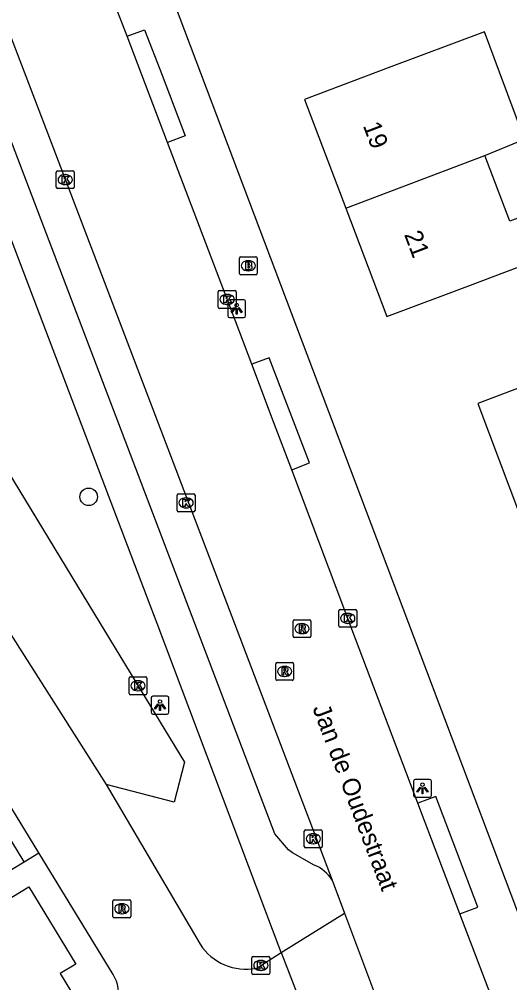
# Model space of a CAD drawing. Extents: x 159961 to 160856, y 382704 to 383353.
# Drawn here: x 160353.9 to 160381.3, y 382979.9 to 383033.8 of the extents above; entities that cross this region are included whole.
import ezdxf

# ---------------------------------------------------------------- set-up
doc = ezdxf.new("R2010")
doc.units = 0
for name, color, linetype in [('IMGEO_Boom', 7, 'Continuous'), ('IMGEO_Brandkraan', 7, 'Continuous'), ('IMGEO_Kolk', 7, 'Continuous'), ('IMGEO_Lichtpunt', 7, 'Continuous'), ('IMGEO_Openbare_ruimte_label', 7, 'Continuous'), ('IMGEO_Pand', 7, 'Continuous'), ('IMGEO_Pand_nummerreeks', 7, 'Continuous'), ('IMGEO_Parkeervlak_open', 7, 'Continuous'), ('IMGEO_Rijbaan_lokaal_open', 7, 'Continuous'), ('IMGEO_Rioolput', 7, 'Continuous'), ('IMGEO_Voetpad_open', 7, 'Continuous')]:
    doc.layers.add(name, color=color, linetype=linetype)

msp = doc.modelspace()

# ---------------------------------------------------------------- linework, layer by layer
at = {"layer": 'IMGEO_Boom'}
msp.add_circle((160357.759, 383007.083), 0.489, dxfattribs=at)
at = {"layer": 'IMGEO_Brandkraan'}
for p, q in [((160366.255, 383020.497), (160367.107, 383020.497)), ((160366.18, 383019.571), (160366.18, 383020.423)), ((160366.668, 383020.277), (160366.693, 383020.277)), ((160367.181, 383020.423), (160367.181, 383019.571)), ((160367.107, 383019.497), (160366.255, 383019.497)), ((160366.691, 383019.717), (160366.666, 383019.717))]:
    msp.add_line(p, q, dxfattribs=at)
for points in [[(160366.255, 383020.497), (160367.107, 383020.497)], [(160366.18, 383019.571), (160366.18, 383020.423)], [(160366.528, 383020.197), (160366.528, 383019.797), (160366.741, 383019.797)], [(160366.759, 383020.197), (160366.528, 383020.197)], [(160366.707, 383020.116), (160366.653, 383020.116), (160366.653, 383020.04)], [(160366.653, 383020.04), (160366.706, 383020.04)], [(160366.715, 383019.964), (160366.653, 383019.964), (160366.653, 383019.883)], [(160367.181, 383020.423), (160367.181, 383019.571)], [(160367.107, 383019.497), (160366.255, 383019.497)], [(160366.653, 383019.883), (160366.715, 383019.883)]]:
    msp.add_lwpolyline(points, dxfattribs=at)
for centre, radius, start, end in [((160366.257, 383020.421), 0.0765, 91.552, 178.448), ((160366.257, 383020.421), 0.0765, 91.552, 178.448), ((160367.105, 383020.421), 0.0765, 1.552, 88.448), ((160367.105, 383020.421), 0.0765, 1.552, 88.448), ((160366.708, 383020.078), 0.0379, 267.8285, 90.9355), ((160366.716, 383019.923), 0.0404, 269.8759, 90.5077), ((160366.763, 383020.052), 0.145, 59.4692, 91.5367), ((160366.788, 383020.099), 0.0922, 285.5137, 58.1501), ((160366.793, 383019.907), 0.105, 301.3115, 78.989), ((160366.257, 383019.573), 0.0765, 181.552, 268.448), ((160366.257, 383019.573), 0.0765, 181.552, 268.448), ((160366.747, 383020.048), 0.251, 268.6676, 293.5347), ((160367.105, 383019.573), 0.0765, 271.552, 358.448), ((160367.105, 383019.573), 0.0765, 271.552, 358.448)]:
    msp.add_arc(centre, radius, start, end, dxfattribs=at)
for centre, major_axis, ratio, start_param, end_param in [((160366.667, 383019.997), (-0.387, 0.002), 0.722429, 4.712389, 7.853982), ((160366.692, 383019.997), (-0.39, 0.002), 0.717154, 1.570796, 4.712389)]:
    msp.add_ellipse(centre, major_axis=major_axis, ratio=ratio, start_param=start_param, end_param=end_param, dxfattribs=at)
at = {"layer": 'IMGEO_Kolk'}
for p, q in [((160356.021, 383025.311), (160356.873, 383025.311)), ((160355.946, 383024.385), (160355.946, 383025.237)), ((160356.434, 383025.091), (160356.459, 383025.091)), ((160356.947, 383025.237), (160356.947, 383024.385)), ((160356.873, 383024.311), (160356.021, 383024.311)), ((160356.457, 383024.531), (160356.432, 383024.531)), ((160364.995, 383017.69), (160364.995, 383018.542)), ((160365.07, 383018.616), (160365.922, 383018.616)), ((160365.483, 383018.396), (160365.508, 383018.396)), ((160365.996, 383018.542), (160365.996, 383017.69)), ((160365.506, 383017.836), (160365.481, 383017.836)), ((160365.922, 383017.616), (160365.07, 383017.616)), ((160362.701, 383006.317), (160362.701, 383007.169)), ((160362.776, 383007.243), (160363.628, 383007.243)), ((160363.189, 383007.023), (160363.214, 383007.023)), ((160363.702, 383007.169), (160363.702, 383006.317)), ((160363.212, 383006.463), (160363.187, 383006.463)), ((160363.628, 383006.243), (160362.776, 383006.243)), ((160371.738, 382999.861), (160371.738, 383000.713)), ((160371.813, 383000.787), (160372.665, 383000.787)), ((160372.226, 383000.567), (160372.251, 383000.567)), ((160372.739, 383000.713), (160372.739, 382999.861)), ((160372.249, 383000.007), (160372.224, 383000.007)), ((160372.665, 382999.787), (160371.813, 382999.787)), ((160360.013, 382996.092), (160360.013, 382996.944)), ((160360.088, 382997.018), (160360.94, 382997.018)), ((160360.501, 382996.798), (160360.526, 382996.798)), ((160361.014, 382996.944), (160361.014, 382996.092)), ((160360.524, 382996.238), (160360.499, 382996.238)), ((160360.94, 382996.018), (160360.088, 382996.018)), ((160369.81, 382987.537), (160369.81, 382988.389)), ((160369.885, 382988.463), (160370.737, 382988.463)), ((160370.298, 382988.243), (160370.323, 382988.243)), ((160370.811, 382988.389), (160370.811, 382987.537)), ((160370.321, 382987.683), (160370.296, 382987.683)), ((160370.737, 382987.463), (160369.885, 382987.463)), ((160366.881, 382980.458), (160366.881, 382981.31)), ((160366.956, 382981.384), (160367.808, 382981.384)), ((160367.369, 382981.164), (160367.394, 382981.164)), ((160367.882, 382981.31), (160367.882, 382980.458)), ((160367.392, 382980.604), (160367.367, 382980.604)), ((160367.808, 382980.384), (160366.956, 382980.384))]:
    msp.add_line(p, q, dxfattribs=at)
for points in [[(160356.021, 383025.311), (160356.873, 383025.311)], [(160355.946, 383024.385), (160355.946, 383025.237)], [(160356.267, 383025.011), (160356.39, 383025.011), (160356.39, 383024.86), (160356.52, 383025.011), (160356.684, 383025.011), (160356.538, 383024.86), (160356.691, 383024.611), (160356.539, 383024.611), (160356.454, 383024.775), (160356.39, 383024.708), (160356.39, 383024.611), (160356.267, 383024.611), (160356.267, 383025.011)], [(160356.947, 383025.237), (160356.947, 383024.385)], [(160356.873, 383024.311), (160356.021, 383024.311)], [(160364.995, 383017.69), (160364.995, 383018.542)], [(160365.07, 383018.616), (160365.922, 383018.616)], [(160365.316, 383018.316), (160365.439, 383018.316), (160365.439, 383018.165), (160365.569, 383018.316), (160365.733, 383018.316), (160365.587, 383018.165), (160365.74, 383017.916), (160365.588, 383017.916), (160365.503, 383018.08), (160365.439, 383018.013), (160365.439, 383017.916), (160365.316, 383017.916), (160365.316, 383018.316)], [(160365.996, 383018.542), (160365.996, 383017.69)], [(160365.922, 383017.616), (160365.07, 383017.616)], [(160362.701, 383006.317), (160362.701, 383007.169)], [(160362.776, 383007.243), (160363.628, 383007.243)], [(160363.702, 383007.169), (160363.702, 383006.317)], [(160363.022, 383006.943), (160363.145, 383006.943), (160363.145, 383006.792), (160363.275, 383006.943), (160363.439, 383006.943), (160363.293, 383006.792), (160363.446, 383006.543), (160363.294, 383006.543), (160363.209, 383006.707), (160363.145, 383006.64), (160363.145, 383006.543), (160363.022, 383006.543), (160363.022, 383006.943)], [(160363.628, 383006.243), (160362.776, 383006.243)], [(160371.738, 382999.861), (160371.738, 383000.713)], [(160371.813, 383000.787), (160372.665, 383000.787)], [(160372.739, 383000.713), (160372.739, 382999.861)], [(160372.059, 383000.487), (160372.182, 383000.487), (160372.182, 383000.336), (160372.312, 383000.487), (160372.476, 383000.487), (160372.33, 383000.336), (160372.483, 383000.087), (160372.331, 383000.087), (160372.246, 383000.251), (160372.182, 383000.184), (160372.182, 383000.087), (160372.059, 383000.087), (160372.059, 383000.487)], [(160372.665, 382999.787), (160371.813, 382999.787)], [(160360.013, 382996.092), (160360.013, 382996.944)], [(160360.088, 382997.018), (160360.94, 382997.018)], [(160361.014, 382996.944), (160361.014, 382996.092)], [(160360.334, 382996.718), (160360.457, 382996.718), (160360.457, 382996.567), (160360.587, 382996.718), (160360.751, 382996.718), (160360.605, 382996.567), (160360.758, 382996.318), (160360.606, 382996.318), (160360.521, 382996.482), (160360.457, 382996.415), (160360.457, 382996.318), (160360.334, 382996.318), (160360.334, 382996.718)], [(160360.94, 382996.018), (160360.088, 382996.018)], [(160369.81, 382987.537), (160369.81, 382988.389)], [(160369.885, 382988.463), (160370.737, 382988.463)], [(160370.131, 382988.163), (160370.254, 382988.163), (160370.254, 382988.012), (160370.384, 382988.163), (160370.548, 382988.163), (160370.402, 382988.012), (160370.555, 382987.763), (160370.403, 382987.763), (160370.318, 382987.927), (160370.254, 382987.86), (160370.254, 382987.763), (160370.131, 382987.763), (160370.131, 382988.163)], [(160370.811, 382988.389), (160370.811, 382987.537)], [(160370.737, 382987.463), (160369.885, 382987.463)], [(160366.881, 382980.458), (160366.881, 382981.31)], [(160366.956, 382981.384), (160367.808, 382981.384)], [(160367.882, 382981.31), (160367.882, 382980.458)], [(160367.202, 382981.084), (160367.325, 382981.084), (160367.325, 382980.933), (160367.455, 382981.084), (160367.619, 382981.084), (160367.473, 382980.933), (160367.626, 382980.684), (160367.474, 382980.684), (160367.389, 382980.848), (160367.325, 382980.781), (160367.325, 382980.684), (160367.202, 382980.684), (160367.202, 382981.084)], [(160367.808, 382980.384), (160366.956, 382980.384)]]:
    msp.add_lwpolyline(points, dxfattribs=at)
for centre, start, end in [((160356.023, 383025.235), 91.552, 178.448), ((160356.023, 383025.235), 91.552, 178.448), ((160356.871, 383025.235), 1.552, 88.448), ((160356.871, 383025.235), 1.552, 88.448), ((160356.023, 383024.387), 181.552, 268.448), ((160356.023, 383024.387), 181.552, 268.448), ((160356.871, 383024.387), 271.552, 358.448), ((160356.871, 383024.387), 271.552, 358.448), ((160365.072, 383018.54), 91.552, 178.448), ((160365.072, 383018.54), 91.552, 178.448), ((160365.92, 383018.54), 1.552, 88.448), ((160365.92, 383018.54), 1.552, 88.448), ((160365.072, 383017.692), 181.552, 268.448), ((160365.072, 383017.692), 181.552, 268.448), ((160365.92, 383017.692), 271.552, 358.448), ((160365.92, 383017.692), 271.552, 358.448), ((160362.778, 383007.167), 91.552, 178.448), ((160362.778, 383007.167), 91.552, 178.448), ((160363.626, 383007.167), 1.552, 88.448), ((160363.626, 383007.167), 1.552, 88.448), ((160362.778, 383006.319), 181.552, 268.448), ((160362.778, 383006.319), 181.552, 268.448), ((160363.626, 383006.319), 271.552, 358.448), ((160363.626, 383006.319), 271.552, 358.448), ((160371.815, 383000.711), 91.552, 178.448), ((160371.815, 383000.711), 91.552, 178.448), ((160372.663, 383000.711), 1.552, 88.448), ((160372.663, 383000.711), 1.552, 88.448), ((160371.815, 382999.863), 181.552, 268.448), ((160371.815, 382999.863), 181.552, 268.448), ((160372.663, 382999.863), 271.552, 358.448), ((160372.663, 382999.863), 271.552, 358.448), ((160360.09, 382996.942), 91.552, 178.448), ((160360.09, 382996.942), 91.552, 178.448), ((160360.938, 382996.942), 1.552, 88.448), ((160360.938, 382996.942), 1.552, 88.448), ((160360.09, 382996.094), 181.552, 268.448), ((160360.09, 382996.094), 181.552, 268.448), ((160360.938, 382996.094), 271.552, 358.448), ((160360.938, 382996.094), 271.552, 358.448), ((160369.887, 382988.387), 91.552, 178.448), ((160369.887, 382988.387), 91.552, 178.448), ((160370.735, 382988.387), 1.552, 88.448), ((160370.735, 382988.387), 1.552, 88.448), ((160369.887, 382987.539), 181.552, 268.448), ((160369.887, 382987.539), 181.552, 268.448), ((160370.735, 382987.539), 271.552, 358.448), ((160370.735, 382987.539), 271.552, 358.448), ((160366.958, 382981.308), 91.552, 178.448), ((160366.958, 382981.308), 91.552, 178.448), ((160367.806, 382981.308), 1.552, 88.448), ((160367.806, 382981.308), 1.552, 88.448), ((160366.958, 382980.46), 181.552, 268.448), ((160366.958, 382980.46), 181.552, 268.448), ((160367.806, 382980.46), 271.552, 358.448), ((160367.806, 382980.46), 271.552, 358.448)]:
    msp.add_arc(centre, 0.0765, start, end, dxfattribs=at)
for centre, major_axis, ratio, start_param, end_param in [((160356.433, 383024.811), (-0.387, 0.002), 0.722429, 4.712389, 7.853982), ((160356.458, 383024.811), (-0.39, 0.002), 0.717154, 1.570796, 4.712389), ((160365.482, 383018.116), (-0.387, 0.002), 0.722429, 4.712389, 7.853982), ((160365.507, 383018.116), (-0.39, 0.002), 0.717154, 1.570796, 4.712389), ((160363.188, 383006.743), (-0.387, 0.002), 0.722429, 4.712389, 7.853982), ((160363.213, 383006.743), (-0.39, 0.002), 0.717154, 1.570796, 4.712389), ((160372.225, 383000.287), (-0.387, 0.002), 0.722429, 4.712389, 7.853982), ((160372.25, 383000.287), (-0.39, 0.002), 0.717154, 1.570796, 4.712389), ((160360.5, 382996.518), (-0.387, 0.002), 0.722429, 4.712389, 7.853982), ((160360.525, 382996.518), (-0.39, 0.002), 0.717154, 1.570796, 4.712389), ((160370.297, 382987.963), (-0.387, 0.002), 0.722429, 4.712389, 7.853982), ((160370.322, 382987.963), (-0.39, 0.002), 0.717154, 1.570796, 4.712389), ((160367.368, 382980.884), (-0.387, 0.002), 0.722429, 4.712389, 7.853982), ((160367.393, 382980.884), (-0.39, 0.002), 0.717154, 1.570796, 4.712389)]:
    msp.add_ellipse(centre, major_axis=major_axis, ratio=ratio, start_param=start_param, end_param=end_param, dxfattribs=at)
at = {"layer": 'IMGEO_Lichtpunt'}
for p, q in [((160365.528, 383018), (160365.528, 383017.193)), ((160365.528, 383018), (160365.528, 383017.193)), ((160366.43, 383018.095), (160365.622, 383018.095)), ((160366.43, 383018.095), (160365.622, 383018.095)), ((160366.524, 383017.193), (160366.524, 383018)), ((160366.524, 383017.193), (160366.524, 383018)), ((160365.622, 383017.099), (160366.43, 383017.099)), ((160365.622, 383017.099), (160366.43, 383017.099)), ((160361.242, 382995.84), (160361.242, 382995.033)), ((160361.242, 382995.84), (160361.242, 382995.033)), ((160362.144, 382995.935), (160361.336, 382995.935)), ((160362.144, 382995.935), (160361.336, 382995.935)), ((160362.238, 382995.033), (160362.238, 382995.84)), ((160362.238, 382995.033), (160362.238, 382995.84)), ((160361.336, 382994.939), (160362.144, 382994.939)), ((160361.336, 382994.939), (160362.144, 382994.939)), ((160375.914, 382991.19), (160375.914, 382990.383)), ((160375.914, 382991.19), (160375.914, 382990.383)), ((160376.816, 382991.285), (160376.008, 382991.285)), ((160376.816, 382991.285), (160376.008, 382991.285)), ((160376.91, 382990.383), (160376.91, 382991.19)), ((160376.91, 382990.383), (160376.91, 382991.19)), ((160376.008, 382990.289), (160376.816, 382990.289)), ((160376.008, 382990.289), (160376.816, 382990.289))]:
    msp.add_line(p, q, dxfattribs=at)
for points in [[(160365.902, 383017.664), (160365.941, 383017.636), (160365.753, 383017.374), (160365.715, 383017.401), (160365.902, 383017.664)], [(160366.004, 383017.616), (160366.051, 383017.616), (160366.051, 383017.294), (160366.004, 383017.294), (160366.004, 383017.616)], [(160366.114, 383017.636), (160366.152, 383017.663), (160366.339, 383017.401), (160366.3, 383017.373), (160366.114, 383017.636)], [(160361.616, 382995.504), (160361.655, 382995.476), (160361.467, 382995.214), (160361.429, 382995.241), (160361.616, 382995.504)], [(160361.718, 382995.456), (160361.765, 382995.456), (160361.765, 382995.134), (160361.718, 382995.134), (160361.718, 382995.456)], [(160361.828, 382995.476), (160361.866, 382995.503), (160362.053, 382995.241), (160362.014, 382995.213), (160361.828, 382995.476)], [(160376.288, 382990.854), (160376.327, 382990.826), (160376.139, 382990.564), (160376.101, 382990.591), (160376.288, 382990.854)], [(160376.5, 382990.826), (160376.538, 382990.853), (160376.725, 382990.591), (160376.686, 382990.563), (160376.5, 382990.826)], [(160376.39, 382990.806), (160376.437, 382990.806), (160376.437, 382990.484), (160376.39, 382990.484), (160376.39, 382990.806)]]:
    msp.add_lwpolyline(points, dxfattribs=at)
for centre in [(160366.027, 383017.798), (160361.741, 382995.638), (160376.413, 382990.988)]:
    msp.add_circle(centre, 0.0994, dxfattribs=at)
for centre, start, end in [((160365.622, 383018), 90, 180), ((160365.622, 383018), 90, 180), ((160366.43, 383018), 0, 90), ((160366.43, 383018), 0, 90), ((160365.622, 383017.193), 180, 270), ((160365.622, 383017.193), 180, 270), ((160366.43, 383017.193), 270, 0), ((160366.43, 383017.193), 270, 360), ((160361.336, 382995.84), 90, 180), ((160361.336, 382995.84), 90, 180), ((160362.144, 382995.84), 0, 90), ((160362.144, 382995.84), 0, 90), ((160361.336, 382995.033), 180, 270), ((160361.336, 382995.033), 180, 270), ((160362.144, 382995.033), 270, 0), ((160362.144, 382995.033), 270, 360), ((160376.008, 382991.19), 90, 180), ((160376.008, 382991.19), 90, 180), ((160376.816, 382991.19), 0, 90), ((160376.816, 382991.19), 0, 90), ((160376.008, 382990.383), 180, 270), ((160376.008, 382990.383), 180, 270), ((160376.816, 382990.383), 270, 0), ((160376.816, 382990.383), 270, 360)]:
    msp.add_arc(centre, 0.0946, start, end, dxfattribs=at)
at = {"layer": 'IMGEO_Pand'}
for points in [[(160379.903, 383026.161), (160382.114, 383027.069), (160380.72, 383030.815), (160379.876, 383033.082), (160374.505, 383031.06), (160369.828, 383029.29), (160372.125, 383023.22)], [(160354.153, 382986.675), (160346.052, 383000), (160327.335, 383030.788), (160317.351, 383024.674), (160323.309, 383014.872), (160325.073, 383011.971), (160332.352, 383000), (160336.511, 382993.16), (160338.283, 382990.248), (160344.157, 382980.593)], [(160372.125, 383023.22), (160379.903, 383026.161)], [(160372.125, 383023.22), (160374.422, 383017.152), (160379.099, 383018.922), (160384.465, 383020.953), (160383.529, 383023.331), (160381.294, 383022.485), (160379.903, 383026.161)], [(160390.322, 383019.864), (160384.67, 383017.696), (160385.807, 383014.674), (160384.177, 383014.064), (160379.5, 383012.294), (160381.845, 383006.102)], [(160344.524, 382980.816), (160354.153, 382986.675)]]:
    msp.add_lwpolyline(points, dxfattribs=at)
at = {"layer": 'IMGEO_Parkeervlak_open'}
msp.add_lwpolyline([(160330.218, 383037.075), (160336.761, 383035.598), (160350.986, 383012.188), (160358.396, 383000), (160363.112, 382992.243), (160362.536, 382990.002), (160358.735, 382991.005)], dxfattribs=at)
at = {"layer": 'IMGEO_Rijbaan_lokaal_open'}
for points in [[(160359.899, 383032.829), (160358.612, 383036.208), (160357.364, 383039.449)], [(160328.956, 383037.843), (160353.016, 383000), (160358.735, 382991.005)], [(160351.648, 383037.333), (160355.596, 383027.043), (160364.36, 383004.067), (160365.907, 383000), (160371.361, 382985.658)], [(160362.16, 383026.893), (160359.899, 383032.829)], [(160354.977, 382987.18), (160328.108, 383031.263), (160328.241, 383031.36), (160327.687, 383032.3)], [(160366.867, 383014.503), (160365.936, 383016.959), (160362.16, 383026.893)], [(160369.104, 383008.582), (160368.089, 383011.277), (160366.867, 383014.503)], [(160376.152, 382989.964), (160372.662, 382999.136), (160369.104, 383008.582)], [(160358.735, 382991.005), (160363.982, 382982.064)], [(160378.506, 382983.775), (160376.152, 382989.964)], [(160359.126, 382980.375), (160354.977, 382987.18)], [(160371.361, 382985.658), (160372.054, 382983.802)], [(160368.513, 382981.603), (160372.054, 382983.802)], [(160372.054, 382983.802), (160373.893, 382978.879)], [(160397.415, 382934.019), (160393.443, 382944.328), (160387.908, 382959.072), (160386.509, 382962.766), (160384.997, 382966.824), (160384.382, 382968.438), (160383.064, 382971.894), (160381.072, 382977.03), (160378.506, 382983.775)], [(160367.124, 382980.721), (160368.513, 382981.603)], [(160368.513, 382981.603), (160370.391, 382976.746)]]:
    msp.add_lwpolyline(points, dxfattribs=at)
for centre, radius, start, end in [((160366.574, 382983.78), 3.108, 213.5141, 280.1988), ((160357.377, 382979.291), 2.058, 302.4508, 31.7915)]:
    msp.add_arc(centre, radius, start, end, dxfattribs=at)
at = {"layer": 'IMGEO_Rioolput'}
for p, q in [((160369.18, 382999.285), (160369.18, 383000.137)), ((160369.255, 383000.211), (160370.107, 383000.211)), ((160369.668, 382999.991), (160369.693, 382999.991)), ((160370.181, 383000.137), (160370.181, 382999.285)), ((160370.107, 382999.211), (160369.255, 382999.211)), ((160369.691, 382999.431), (160369.666, 382999.431)), ((160368.211, 382996.896), (160368.211, 382997.748)), ((160368.286, 382997.822), (160369.138, 382997.822)), ((160368.699, 382997.602), (160368.724, 382997.602)), ((160369.212, 382997.748), (160369.212, 382996.896)), ((160369.138, 382996.822), (160368.286, 382996.822)), ((160368.722, 382997.042), (160368.697, 382997.042)), ((160359.112, 382983.628), (160359.112, 382984.48)), ((160359.187, 382984.554), (160360.039, 382984.554)), ((160360.113, 382984.48), (160360.113, 382983.628)), ((160359.6, 382984.334), (160359.625, 382984.334)), ((160360.039, 382983.554), (160359.187, 382983.554)), ((160359.623, 382983.774), (160359.598, 382983.774))]:
    msp.add_line(p, q, dxfattribs=at)
for points in [[(160369.18, 382999.285), (160369.18, 383000.137)], [(160369.255, 383000.211), (160370.107, 383000.211)], [(160370.181, 383000.137), (160370.181, 382999.285)], [(160369.769, 382999.909), (160369.517, 382999.911), (160369.517, 382999.511)], [(160369.517, 382999.511), (160369.641, 382999.511), (160369.641, 382999.673), (160369.652, 382999.673)], [(160369.695, 382999.83), (160369.641, 382999.83), (160369.641, 382999.749)], [(160369.641, 382999.749), (160369.693, 382999.749)], [(160369.699, 382999.644), (160369.77, 382999.511), (160369.91, 382999.511), (160369.845, 382999.637)], [(160370.107, 382999.211), (160369.255, 382999.211)], [(160368.211, 382996.896), (160368.211, 382997.748)], [(160368.286, 382997.822), (160369.138, 382997.822)], [(160368.8, 382997.52), (160368.548, 382997.522), (160368.548, 382997.122)], [(160368.726, 382997.441), (160368.672, 382997.441), (160368.672, 382997.36)], [(160368.672, 382997.36), (160368.724, 382997.36)], [(160369.212, 382997.748), (160369.212, 382996.896)], [(160369.138, 382996.822), (160368.286, 382996.822)], [(160368.548, 382997.122), (160368.672, 382997.122), (160368.672, 382997.284), (160368.683, 382997.284)], [(160368.73, 382997.255), (160368.801, 382997.122), (160368.941, 382997.122), (160368.876, 382997.248)], [(160359.112, 382983.628), (160359.112, 382984.48)], [(160359.187, 382984.554), (160360.039, 382984.554)], [(160360.113, 382984.48), (160360.113, 382983.628)], [(160359.701, 382984.252), (160359.449, 382984.254), (160359.449, 382983.854)], [(160359.449, 382983.854), (160359.573, 382983.854), (160359.573, 382984.016), (160359.584, 382984.016)], [(160359.627, 382984.173), (160359.573, 382984.173), (160359.573, 382984.092)], [(160359.573, 382984.092), (160359.625, 382984.092)], [(160359.631, 382983.987), (160359.702, 382983.854), (160359.842, 382983.854), (160359.777, 382983.98)], [(160360.039, 382983.554), (160359.187, 382983.554)]]:
    msp.add_lwpolyline(points, dxfattribs=at)
for centre, radius, start, end in [((160369.257, 383000.135), 0.0765, 91.552, 178.448), ((160369.257, 383000.135), 0.0765, 91.552, 178.448), ((160370.105, 383000.135), 0.0765, 1.552, 88.448), ((160370.105, 383000.135), 0.0765, 1.552, 88.448), ((160369.651, 382999.62), 0.0533, 26.0293, 88.6989), ((160369.677, 382999.938), 0.19, 274.7715, 282.9687), ((160369.701, 382999.734), 0.0964, 77.0061, 93.1865), ((160369.715, 382999.791), 0.0378, 276.6634, 79.6772), ((160369.768, 382999.799), 0.109, 350.3612, 89.416), ((160369.766, 382999.799), 0.112, 277.5842, 350.9817), ((160369.75, 382999.584), 0.108, 29.5134, 73.7905), ((160369.257, 382999.287), 0.0765, 181.552, 268.448), ((160369.257, 382999.287), 0.0765, 181.552, 268.448), ((160370.105, 382999.287), 0.0765, 271.552, 358.448), ((160370.105, 382999.287), 0.0765, 271.552, 358.448), ((160368.288, 382997.746), 0.0765, 91.552, 178.448), ((160368.288, 382997.746), 0.0765, 91.552, 178.448), ((160368.708, 382997.549), 0.19, 274.7715, 282.9687), ((160368.732, 382997.345), 0.0964, 77.0061, 93.1865), ((160368.746, 382997.402), 0.0378, 276.6634, 79.6772), ((160368.799, 382997.41), 0.109, 350.3612, 89.416), ((160368.797, 382997.41), 0.112, 277.5842, 350.9817), ((160368.781, 382997.195), 0.108, 29.5134, 73.7905), ((160369.136, 382997.746), 0.0765, 1.552, 88.448), ((160369.136, 382997.746), 0.0765, 1.552, 88.448), ((160368.288, 382996.898), 0.0765, 181.552, 268.448), ((160368.288, 382996.898), 0.0765, 181.552, 268.448), ((160368.682, 382997.231), 0.0533, 26.0293, 88.6989), ((160369.136, 382996.898), 0.0765, 271.552, 358.448), ((160369.136, 382996.898), 0.0765, 271.552, 358.448), ((160359.189, 382984.478), 0.0765, 91.552, 178.448), ((160359.189, 382984.478), 0.0765, 91.552, 178.448), ((160360.037, 382984.478), 0.0765, 1.552, 88.448), ((160360.037, 382984.478), 0.0765, 1.552, 88.448), ((160359.583, 382983.963), 0.0533, 26.0293, 88.6989), ((160359.609, 382984.281), 0.19, 274.7715, 282.9687), ((160359.633, 382984.077), 0.0964, 77.0061, 93.1865), ((160359.647, 382984.134), 0.0378, 276.6634, 79.6772), ((160359.7, 382984.142), 0.109, 350.3612, 89.416), ((160359.698, 382984.142), 0.112, 277.5842, 350.9817), ((160359.682, 382983.927), 0.108, 29.5134, 73.7905), ((160359.189, 382983.63), 0.0765, 181.552, 268.448), ((160359.189, 382983.63), 0.0765, 181.552, 268.448), ((160360.037, 382983.63), 0.0765, 271.552, 358.448), ((160360.037, 382983.63), 0.0765, 271.552, 358.448)]:
    msp.add_arc(centre, radius, start, end, dxfattribs=at)
for centre, major_axis, ratio, start_param, end_param in [((160369.667, 382999.711), (-0.387, 0.002), 0.722429, 4.712389, 7.853982), ((160369.692, 382999.711), (-0.39, 0.002), 0.717154, 1.570796, 4.712389), ((160368.698, 382997.322), (-0.387, 0.002), 0.722429, 4.712389, 7.853982), ((160368.723, 382997.322), (-0.39, 0.002), 0.717154, 1.570796, 4.712389), ((160359.599, 382984.054), (-0.387, 0.002), 0.722429, 4.712389, 7.853982), ((160359.624, 382984.054), (-0.39, 0.002), 0.717154, 1.570796, 4.712389)]:
    msp.add_ellipse(centre, major_axis=major_axis, ratio=ratio, start_param=start_param, end_param=end_param, dxfattribs=at)
at = {"layer": 'IMGEO_Voetpad_open'}
for points in [[(160368.513, 382981.603), (160361.585, 383000), (160361.047, 383001.415), (160350.986, 383027.855), (160348.704, 383033.84), (160348.346, 383034.778), (160349.347, 383037.342), (160346.241, 383045.476)], [(160389.164, 382964.227), (160375.649, 383000), (160359.868, 383041.772)], [(160370.352, 382986.491), (160369.147, 382987.178), (160368.93, 382987.351), (160368.162, 382988.249), (160363.686, 383000), (160350.986, 383033.342)], [(160359.899, 383032.829), (160360.868, 383033.194), (160361.857, 383030.651), (160363.156, 383027.265), (160362.16, 383026.893)], [(160369.104, 383008.582), (160370.091, 383008.973), (160367.849, 383014.857), (160366.867, 383014.503)], [(160378.506, 382983.775), (160379.504, 382984.142), (160377.158, 382990.335), (160376.152, 382989.964)], [(160354.153, 382986.675), (160354.977, 382987.18)], [(160345.212, 382979.69), (160354.404, 382985.283), (160357.034, 382980.96), (160356.163, 382980.43), (160357.379, 382978.431), (160350.081, 382973.991)]]:
    msp.add_lwpolyline(points, dxfattribs=at)
msp.add_arc((160369.687, 382984.658), 1.95, 30.8589, 70.057, dxfattribs=at)

# ---------------------------------------------------------------- texts
at = {"layer": 'IMGEO_Openbare_ruimte_label'}
msp.add_text('Jan de Oudestraat', height=1, rotation=290.7907, dxfattribs=at).set_placement((160370.252, 382995.265))
at = {"layer": 'IMGEO_Pand_nummerreeks'}
for s, p in [('19', (160373.074, 383027.835)), ('21', (160375.378, 383021.746))]:
    msp.add_text(s, height=1, rotation=290.7307, dxfattribs=at).set_placement(p)

doc.saveas('drawing.dxf')
